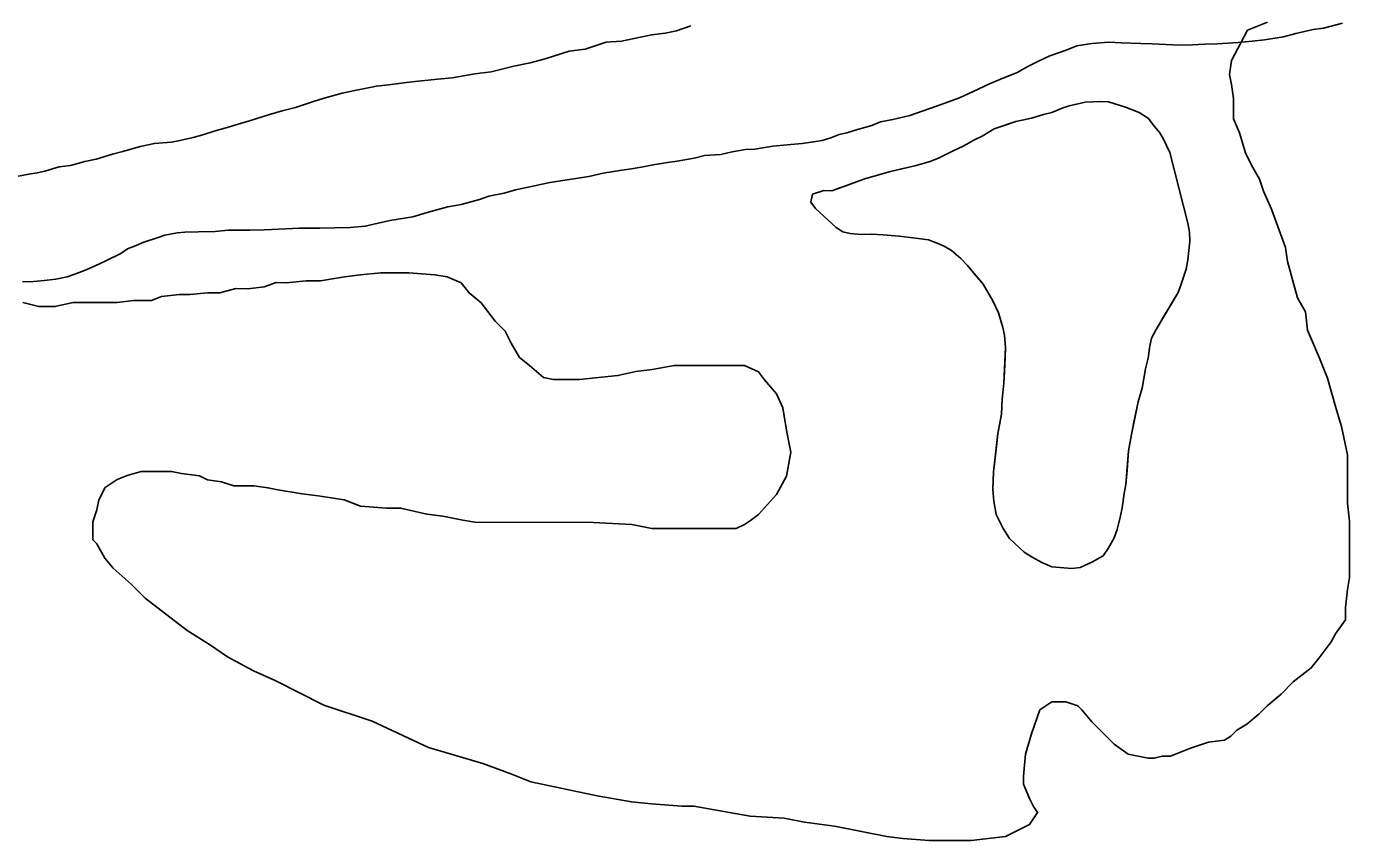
# Model space of a CAD drawing. Extents: x 3271442 to 3309282, y 752266 to 777610.
# Drawn here: x 3303830 to 3304375, y 762734 to 763070 of the extents above; entities that cross this region are included whole.
import ezdxf

# ---------------------------------------------------------------- set-up
doc = ezdxf.new("R2010")
doc.units = 0
doc.layers.add('V-SITE-VEGE', color=7, linetype='Continuous')
doc.layers.add('V-TOPO-SHOR', color=7, linetype='Continuous')

msp = doc.modelspace()

# ---------------------------------------------------------------- linework, layer by layer
at = {"layer": 'V-SITE-VEGE'}
for points in [[(3304340.97, 763071.3), (3304332.69, 763068), (3304326.05, 763055.58), (3304325.21, 763049.79), (3304326.04, 763045.64), (3304326.86, 763039.84), (3304326.85, 763031.56), (3304329.33, 763025.76), (3304331.8, 763017.48), (3304334.28, 763012.51), (3304337.59, 763006.7), (3304339.24, 763001.73), (3304342.54, 762994.28), (3304348.33, 762978.53), (3304349.15, 762972.73), (3304353.27, 762957.82), (3304356.58, 762952.02), (3304357.4, 762944.57), (3304362.36, 762932.97), (3304365.66, 762924.68), (3304368.96, 762913.08), (3304371.44, 762904.8), (3304373.91, 762893.2), (3304373.89, 762873.32), (3304374.71, 762865.87), (3304374.69, 762842.68), (3304373.85, 762837.71), (3304373.02, 762830.26), (3304373.01, 762825.29), (3304368.86, 762819.49), (3304367.21, 762816.18), (3304362.23, 762809.56), (3304358.91, 762805.43), (3304351.45, 762799.64), (3304346.48, 762794.67), (3304340.67, 762789.71), (3304337.36, 762786.4), (3304332.38, 762782.26), (3304328.24, 762779.78), (3304325.75, 762777.3), (3304323.27, 762775.65), (3304316.64, 762774.83), (3304309.18, 762772.35), (3304300.9, 762769.05), (3304297.59, 762769.05), (3304294.27, 762768.22), (3304291.79, 762768.23), (3304283.51, 762769.89), (3304277.71, 762774.04), (3304268.61, 762783.16), (3304264.48, 762788.13), (3304262.82, 762789.79), (3304257.85, 762791.45), (3304252.06, 762791.46), (3304247.08, 762788.15), (3304243.76, 762778.22), (3304241.27, 762769.94), (3304240.43, 762760.83), (3304240.42, 762757.51), (3304242.9, 762751.71), (3304244.56, 762748.4), (3304246.21, 762745.91), (3304242.89, 762740.95), (3304232.95, 762735.99), (3304218.87, 762734.35), (3304201.48, 762734.36), (3304190.71, 762735.21), (3304184.08, 762736.04), (3304162.56, 762740.2)], [(3304162.56, 762740.2), (3304150.13, 762741.87), (3304141.85, 762743.54), (3304127.78, 762744.38), (3304104.59, 762748.55), (3304099.62, 762748.55), (3304087.2, 762749.4), (3304078.92, 762750.23), (3304064.84, 762752.73), (3304037.51, 762758.56), (3304029.23, 762761.88), (3304017.65, 762766.03), (3303995.29, 762772.68), (3303972.11, 762783.47), (3303952.24, 762790.12), (3303932.37, 762800.08), (3303923.27, 762804.23), (3303912.51, 762810.04), (3303905.06, 762815.01), (3303895.95, 762820.82), (3303878.58, 762834.09), (3303872.79, 762839.9), (3303865.34, 762846.53), (3303862.03, 762850.67), (3303858.72, 762856.48), (3303857.07, 762858.13), (3303857.08, 762865.59), (3303858.74, 762870.55), (3303859.57, 762874.7), (3303862.06, 762879.66), (3303867.03, 762882.97), (3303871.18, 762884.62), (3303876.98, 762886.27), (3303889.4, 762886.26), (3303893.54, 762885.43), (3303900.99, 762884.59), (3303904.3, 762882.93), (3303910.1, 762882.09), (3303915.07, 762880.43), (3303923.35, 762880.43), (3303929.15, 762879.59), (3303933.29, 762878.76), (3303943.22, 762877.09), (3303949.85, 762876.26), (3303960.61, 762874.59), (3303967.23, 762872.1), (3303978, 762871.26), (3303983.8, 762871.25), (3303994.56, 762868.76), (3304001.19, 762867.92), (3304009.47, 762866.25), (3304014.44, 762865.42), (3304063.3, 762865.37), (3304079.04, 762864.52), (3304087.32, 762862.86), (3304122.1, 762862.82), (3304125.42, 762864.47), (3304127.9, 762866.13), (3304131.22, 762868.61), (3304138.68, 762876.88), (3304142.83, 762884.33), (3304144.5, 762894.27), (3304142.85, 762902.56), (3304141.21, 762912.49), (3304138.72, 762918.3), (3304133.76, 762924.1), (3304131.28, 762927.41), (3304125.49, 762929.91), (3304096.5, 762929.94), (3304087.39, 762928.29), (3304080.76, 762927.47), (3304073.3, 762925.82), (3304057.56, 762924.18), (3304046.8, 762924.19), (3304042.66, 762925.02), (3304036.87, 762930), (3304032.73, 762933.32), (3304029.42, 762939.12), (3304026.94, 762944.09), (3304022.81, 762948.23), (3304017.02, 762955.7), (3304012.05, 762959.84), (3304008.74, 762963.99), (3304002.95, 762966.48), (3303997.98, 762967.31), (3303987.21, 762968.15), (3303975.62, 762968.16), (3303967.34, 762967.34), (3303960.71, 762966.52), (3303950.77, 762964.87), (3303944.97, 762964.88), (3303936.69, 762964.06), (3303932.55, 762964.07), (3303927.58, 762962.42), (3303920.95, 762961.59), (3303915.98, 762961.6), (3303909.35, 762959.95), (3303904.38, 762959.95), (3303896.93, 762959.13), (3303892.79, 762959.14), (3303885.33, 762958.32)], [(3303885.33, 762958.32), (3303881.19, 762956.66), (3303873.74, 762956.67), (3303867.11, 762955.85), (3303848.89, 762955.87), (3303841.44, 762954.22), (3303834.81, 762954.23), (3303828.18, 762955.89)]]:
    msp.add_lwpolyline(points, dxfattribs=at)
for points in [[(3304300.74, 763017.72), (3304308.1, 762988.52), (3304308.8, 762984.81), (3304308.94, 762981.11), (3304308.07, 762973.49), (3304307.35, 762969.56), (3304305.41, 762963.4), (3304304.14, 762960.05), (3304295.04, 762944.81), (3304293.2, 762941.2), (3304292.51, 762938.11), (3304291.74, 762933.04), (3304290.71, 762928.54), (3304289.27, 762920.66), (3304287.63, 762915.06), (3304284.83, 762901.56), (3304283.72, 762894.8), (3304282.61, 762880.96), (3304281.9, 762877.3), (3304281.1, 762871.38), (3304280.4, 762868), (3304279.04, 762862.39), (3304277.77, 762859.04), (3304275.33, 762854.6), (3304273.23, 762851.56), (3304268.59, 762848.91), (3304263.69, 762846.84), (3304260.27, 762846.4), (3304252.07, 762847.01), (3304247.9, 762848.87), (3304244.01, 762851.01), (3304240.69, 762853.12), (3304236.87, 762856.68), (3304234.68, 762858.74), (3304232, 762862.82), (3304229.11, 762868.6), (3304228.19, 762874.03), (3304227.81, 762878.86), (3304228.1, 762886.22), (3304229.86, 762902.02), (3304231.3, 762909.9), (3304231.55, 762916.13), (3304232.37, 762922.62), (3304232.95, 762937.33), (3304232.58, 762942.45), (3304231.86, 762945.6), (3304230.11, 762951.62), (3304227.75, 762956.53), (3304223.77, 762963.49), (3304217.27, 762971.12), (3304214.55, 762974.06), (3304210.71, 762977.33), (3304207.67, 762979.15), (3304204.88, 762980.39), (3304201.25, 762981.67), (3304195.89, 762982.44), (3304189.12, 762983.28), (3304182.62, 762983.82), (3304177.81, 762984.01), (3304173.56, 762983.89), (3304169.04, 762984.35), (3304165.95, 762985.04), (3304163.18, 762986.85), (3304154.7, 762994.55), (3304152.82, 762997.18), (3304153.52, 763000.55), (3304158.11, 763002.07), (3304161.51, 763001.94), (3304175.02, 763006.79), (3304185.63, 763009.78), (3304195.64, 763012.22), (3304201.95, 763013.95), (3304205.69, 763015.51), (3304211.48, 763018.4), (3304215.52, 763020.22), (3304220.16, 763022.88), (3304223.34, 763024.45), (3304228.27, 763027.38), (3304237.18, 763030.43), (3304243.75, 763031.87), (3304248.63, 763033.38), (3304252.06, 763034.09), (3304256.39, 763035.91), (3304259.26, 763036.93), (3304265.84, 763038.37), (3304272.09, 763038.69), (3304275.48, 763038.56), (3304282.48, 763036.3), (3304288.06, 763034.09), (3304291.94, 763031.67), (3304293.81, 763029.05), (3304296.52, 763025.83), (3304298.12, 763023.21)], [(3304300.74, 763017.72), (3304298.12, 763023.21), (3304296.52, 763025.83), (3304293.81, 763029.05), (3304291.94, 763031.67), (3304288.06, 763034.09), (3304282.48, 763036.3), (3304275.48, 763038.56), (3304272.09, 763038.69), (3304265.84, 763038.37), (3304259.26, 763036.93), (3304256.39, 763035.91), (3304252.06, 763034.09), (3304248.63, 763033.38), (3304243.75, 763031.87), (3304237.18, 763030.43), (3304228.27, 763027.38), (3304223.34, 763024.45), (3304220.16, 763022.88), (3304215.52, 763020.22), (3304211.48, 763018.4), (3304205.69, 763015.51), (3304201.95, 763013.95), (3304195.64, 763012.22), (3304185.63, 763009.78), (3304175.02, 763006.79), (3304161.51, 763001.94), (3304158.11, 763002.07), (3304153.52, 763000.55), (3304152.82, 762997.18), (3304154.7, 762994.55), (3304163.18, 762986.85), (3304165.95, 762985.04), (3304169.04, 762984.35), (3304173.56, 762983.89), (3304177.81, 762984.01), (3304182.62, 762983.82), (3304189.12, 762983.28), (3304195.89, 762982.44), (3304201.25, 762981.67), (3304204.88, 762980.39), (3304207.67, 762979.15), (3304210.71, 762977.33), (3304214.55, 762974.06), (3304217.27, 762971.12), (3304223.77, 762963.49), (3304227.75, 762956.53), (3304230.11, 762951.62), (3304231.86, 762945.6), (3304232.58, 762942.45), (3304232.95, 762937.33), (3304232.37, 762922.62), (3304231.55, 762916.13), (3304231.3, 762909.9), (3304229.86, 762902.02), (3304228.1, 762886.22), (3304227.81, 762878.86), (3304228.19, 762874.03), (3304229.11, 762868.6), (3304232, 762862.82), (3304234.68, 762858.74), (3304236.87, 762856.68), (3304240.69, 762853.12), (3304244.01, 762851.01), (3304247.9, 762848.87), (3304252.07, 762847.01), (3304260.27, 762846.4), (3304263.69, 762846.84), (3304268.59, 762848.91), (3304273.23, 762851.56), (3304275.33, 762854.6), (3304277.77, 762859.04), (3304279.04, 762862.39), (3304280.4, 762868), (3304281.1, 762871.38), (3304281.9, 762877.3), (3304282.61, 762880.96), (3304283.72, 762894.8), (3304284.83, 762901.56), (3304287.63, 762915.06), (3304289.27, 762920.66), (3304290.71, 762928.54), (3304291.74, 762933.04), (3304292.51, 762938.11), (3304293.2, 762941.2), (3304295.04, 762944.81), (3304304.14, 762960.05), (3304305.41, 762963.4), (3304307.35, 762969.56), (3304308.07, 762973.49), (3304308.94, 762981.11), (3304308.8, 762984.81), (3304308.1, 762988.52)]]:
    msp.add_lwpolyline(points, close=True, dxfattribs=at)
at = {"layer": 'V-TOPO-SHOR'}
for points in [[(3303912.83, 762985.66), (3303921.76, 762985.69), (3303927.6, 762985.85), (3303936.55, 762986.27), (3303941.99, 762986.45), (3303950.54, 762986.5), (3303956.76, 762986.65), (3303962.98, 762986.79), (3303969.22, 762987.32), (3303979.41, 762989.64), (3303988.79, 762991.21), (3303994.69, 762992.92), (3304003.33, 762995.3), (3304008.8, 762996.25), (3304016.26, 762998.29), (3304020.21, 762999.69), (3304026.47, 763000.99), (3304031.19, 763002.36), (3304039.02, 763004), (3304045.29, 763005.3), (3304051.54, 763006.23), (3304061.31, 763007.78), (3304067.19, 763009.1), (3304075.01, 763010.35), (3304078.92, 763010.97), (3304084.39, 763011.93), (3304087.91, 763012.56), (3304093.78, 763013.5), (3304097.69, 763014.12), (3304104.73, 763015.4), (3304109.04, 763016.39), (3304115.66, 763016.91), (3304120.36, 763017.89), (3304125.84, 763018.84), (3304129.73, 763019.08), (3304137.16, 763020.34), (3304143.01, 763020.88), (3304149.25, 763021.42), (3304153.93, 763022.01), (3304157.45, 763022.65), (3304160.99, 763023.67), (3304164.54, 763025.09), (3304167.68, 763025.74), (3304172, 763027.12), (3304177.9, 763028.83), (3304181.45, 763030.25), (3304186.54, 763031.21), (3304193.59, 763032.88), (3304204.62, 763036.72), (3304214.08, 763040.23), (3304219.62, 763042.73), (3304226.35, 763045.96), (3304230.69, 763047.73), (3304237.79, 763050.56), (3304242.17, 763053.11), (3304246.53, 763055.27), (3304251.27, 763057.41), (3304257.97, 763059.87), (3304262.31, 763061.64), (3304268.57, 763062.56), (3304275.58, 763063.06), (3304280.62, 763062.86), (3304288.77, 763062.54), (3304293.42, 763062.36), (3304301.95, 763062.02), (3304307.38, 763061.81), (3304315.17, 763062.28), (3304320.23, 763062.47), (3304328.79, 763062.91), (3304334.64, 763063.46), (3304339.71, 763064.03), (3304347.53, 763065.28), (3304352.63, 763066.63), (3304359.69, 763068.3), (3304363.99, 763068.91), (3304371.84, 763070.93)], [(3304103.37, 763069.83), (3304097.46, 763067.73), (3304092.76, 763066.75), (3304087.3, 763066.19), (3304082.6, 763065.21), (3304074.77, 763063.58), (3304068.53, 763063.05), (3304059.88, 763060.28), (3304053.24, 763059.38), (3304043.41, 763056.27), (3304037.12, 763054.57), (3304030.47, 763053.28), (3304021.06, 763050.93), (3304014.42, 763050.03), (3304005.03, 763048.45), (3303999.18, 763047.91), (3303990.99, 763047.06), (3303986.31, 763046.47), (3303978.89, 763045.6), (3303973.82, 763045.02), (3303965.6, 763043.4), (3303959.72, 763042.08), (3303952.26, 763040.04), (3303947.93, 763038.66), (3303940.46, 763036.23), (3303934.96, 763034.89), (3303929.46, 763033.17), (3303921.6, 763030.76), (3303916.88, 763029.39), (3303911.37, 763027.66), (3303907.45, 763026.65), (3303902.33, 763024.91), (3303898.41, 763023.9), (3303892.92, 763022.57), (3303889.4, 763021.93), (3303882.38, 763021.42), (3303876.5, 763020.1), (3303869.43, 763018.05), (3303865.12, 763017.05), (3303858.43, 763014.99), (3303853.73, 763014.01)], [(3304300.74, 763017.72), (3304298.12, 763023.21), (3304296.52, 763025.83), (3304293.81, 763029.05), (3304291.94, 763031.67), (3304288.06, 763034.09), (3304282.48, 763036.3), (3304275.48, 763038.56), (3304272.09, 763038.69), (3304265.84, 763038.37), (3304259.26, 763036.93), (3304256.39, 763035.91), (3304252.06, 763034.09), (3304248.63, 763033.38), (3304243.75, 763031.87), (3304240.61, 763031.14), (3304237.18, 763030.43), (3304232.01, 763028.65), (3304228.27, 763027.38), (3304223.34, 763024.45), (3304220.16, 763022.88), (3304215.52, 763020.22), (3304211.48, 763018.4), (3304205.69, 763015.51), (3304201.95, 763013.95), (3304195.64, 763012.22), (3304189.63, 763010.75), (3304185.63, 763009.78), (3304179.32, 763008.04), (3304175.02, 763006.79), (3304170.13, 763005), (3304167.26, 763003.98), (3304164.38, 763002.96), (3304161.51, 763001.94), (3304158.11, 763002.07), (3304153.52, 763000.55), (3304152.82, 762997.18), (3304154.7, 762994.55), (3304159.9, 762989.81), (3304163.18, 762986.85), (3304165.95, 762985.04), (3304169.04, 762984.35), (3304173.56, 762983.89), (3304177.81, 762984.01), (3304182.62, 762983.82), (3304189.12, 762983.28), (3304195.89, 762982.44), (3304201.25, 762981.67), (3304204.88, 762980.39), (3304207.67, 762979.15), (3304210.71, 762977.33), (3304214.55, 762974.06), (3304217.27, 762971.12), (3304220.52, 762967.3), (3304223.77, 762963.49), (3304227.75, 762956.53), (3304230.11, 762951.62), (3304231.86, 762945.6), (3304232.58, 762942.45), (3304232.95, 762937.33), (3304232.79, 762933.37), (3304232.56, 762927.43), (3304232.37, 762922.62), (3304231.55, 762916.13), (3304231.3, 762909.9), (3304230.59, 762906.25), (3304229.86, 762902.02), (3304229.41, 762897.79), (3304228.57, 762890.74), (3304228.1, 762886.22), (3304227.81, 762878.86), (3304228.19, 762874.03), (3304229.11, 762868.6), (3304232, 762862.82), (3304234.68, 762858.75), (3304236.87, 762856.68), (3304240.69, 762853.12), (3304244.01, 762851.01), (3304247.9, 762848.87), (3304252.07, 762847.01), (3304260.27, 762846.4), (3304263.69, 762846.84), (3304268.59, 762848.91), (3304273.23, 762851.56), (3304275.33, 762854.6), (3304277.77, 762859.04), (3304279.04, 762862.39), (3304280.4, 762868), (3304281.1, 762871.38), (3304281.9, 762877.3), (3304282.61, 762880.96), (3304283.12, 762886.89), (3304283.72, 762894.8), (3304284.83, 762901.56), (3304285.88, 762906.62), (3304287.63, 762915.06), (3304289.27, 762920.66), (3304290.71, 762928.54), (3304291.74, 762933.04), (3304292.51, 762938.11), (3304293.2, 762941.2)], [(3304293.2, 762941.2), (3304295.04, 762944.81), (3304298.37, 762950.35), (3304301.71, 762955.89), (3304304.14, 762960.05), (3304305.41, 762963.4), (3304307.35, 762969.56), (3304308.07, 762973.5), (3304308.94, 762981.11), (3304308.8, 762984.81), (3304308.1, 762988.52), (3304300.74, 763017.72)], [(3303853.73, 763014.01), (3303847.84, 763012.3), (3303843.16, 763011.7), (3303837.26, 763009.99), (3303834.13, 763009.34), (3303830.61, 763008.7), (3303825.52, 763007.73)], [(3303828.09, 762964.51), (3303831.2, 762964.39), (3303837.04, 762964.94), (3303841.73, 762965.53), (3303846.43, 762966.51), (3303849.58, 762967.56), (3303854.31, 762969.31), (3303859.84, 762971.81), (3303862.62, 762973.26), (3303868.56, 762976.13), (3303871.35, 762977.96), (3303874.9, 762979.38), (3303878.06, 762980.81), (3303883.57, 762982.53), (3303886.72, 762983.58), (3303891.81, 762984.54), (3303894.93, 762984.81), (3303900.37, 762984.98), (3303907.37, 762985.09), (3303912.83, 762985.66)]]:
    msp.add_lwpolyline(points, dxfattribs=at)

doc.saveas('drawing.dxf')
